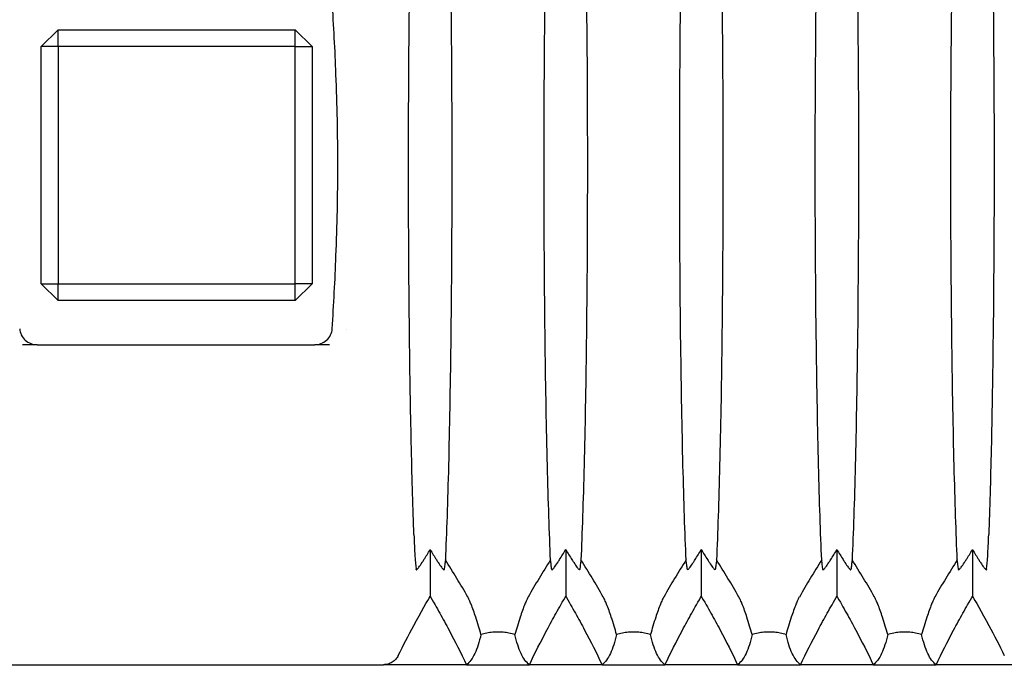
# Model space of a CAD drawing. Header units: millimetres. Extents: x 399 to 6076, y -1991 to 1602.
# Tile 257 of 324: x 5305 to 5334, y -229 to -210. Entities that reach past the tile are written whole.
import ezdxf

# ---------------------------------------------------------------- set-up
doc = ezdxf.new("R2010")
doc.units = ezdxf.units.MM
doc.layers.add('AM_5', color=3, linetype='Continuous', lineweight=25)
doc.layers.add('可見 (ISO)', color=7, linetype='Continuous', lineweight=25)
doc.styles.add('尺寸標註', font='romans.shx', dxfattribs={"bigfont": 'CHINESET.SHX'})
doc.dimstyles.new('CNS1$0', dxfattribs={"dimtxt": 2.5, "dimasz": 2.5, "dimexe": 1, "dimexo": 1, "dimgap": 1.5, "dimtad": 1, "dimtoh": 1, "dimdec": 1, "dimdsep": 46, "dimtxsty": '尺寸標註', "dimcen": 0, "dimclrd": 2, "dimclre": 2, "dimclrt": 1, "dimadec": 0, "dimazin": 2, "dimtp": 0.1, "dimtm": 0.1, "dimtfac": 0.71, "dimtdec": 1, "dimtmove": 0, "dimatfit": 0, "dimfxl": 0, "dimlwd": 13, "dimlwe": 13, "dimarcsym": 0})

# ---------------------------------------------------------------- blocks, each defined once
blk = doc.blocks.new('*D422')
at = {"layer": 'AM_5', "color": 2, "lineweight": 13}
for p, q in [((5279.53, -215.504), (5279.53, -246.661)), ((5397.05, -233.004), (5397.05, -246.661)), ((5282.03, -245.661), (5394.55, -245.661))]:
    blk.add_line(p, q, dxfattribs=at)
at = {"layer": 'AM_5', "color": 2}
for points in [[(5282.03, -245.245), (5282.03, -246.078), (5279.53, -245.661)], [(5394.55, -245.245), (5394.55, -246.078), (5397.05, -245.661)]]:
    blk.add_solid(points, dxfattribs=at)
at = {"layer": 'Defpoints', "color": 0}
for p in [(5279.53, -214.504), (5397.05, -232.004), (5397.05, -245.661)]:
    blk.add_point(p, dxfattribs=at)
at = {"layer": 'AM_5', "color": 1, "insert": (5338.29, -242.911), "char_height": 2.5, "attachment_point": 5, "style": '尺寸標註'}
blk.add_mtext('117.5', dxfattribs=at)

msp = doc.modelspace()

# ---------------------------------------------------------------- linework, layer by layer
at = {"layer": '可見 (ISO)'}
for p, q in [((5306.002, -210.504), (5305.502, -211.004)), ((5306.002, -210.504), (5313.002, -210.504)), ((5306.002, -211.004), (5306.002, -210.504)), ((5313.502, -211.004), (5313.002, -210.504)), ((5313.002, -211.004), (5313.002, -210.504)), ((5305.502, -218.004), (5305.502, -211.004)), ((5306.002, -211.004), (5305.502, -211.004)), ((5313.002, -211.004), (5306.002, -211.004)), ((5306.002, -211.004), (5306.002, -218.004)), ((5313.002, -218.004), (5313.002, -211.004)), ((5313.002, -211.004), (5313.502, -211.004)), ((5313.502, -211.004), (5313.502, -218.004)), ((5305.502, -218.004), (5306.002, -218.504)), ((5305.502, -218.004), (5306.002, -218.004)), ((5306.002, -218.004), (5313.002, -218.004)), ((5306.002, -218.504), (5306.002, -218.004)), ((5313.002, -218.504), (5313.502, -218.004)), ((5313.502, -218.004), (5313.002, -218.004)), ((5313.002, -218.504), (5313.002, -218.004)), ((5313.002, -218.504), (5306.002, -218.504)), ((5314.502, -219.346), (5314.502, -219.346)), ((5305.386, -219.804), (5304.949, -219.804)), ((5305.386, -219.804), (5313.574, -219.804)), ((5314.011, -219.804), (5313.574, -219.804)), ((5316.45, -225.504), (5316.45, -225.504)), ((5333.51, -225.504), (5333.51, -225.504)), ((5316.98, -225.856), (5316.98, -227.236)), ((5320.98, -225.856), (5320.98, -227.236)), ((5324.98, -225.856), (5324.98, -227.236)), ((5328.98, -225.856), (5328.98, -227.236)), ((5332.98, -225.856), (5332.98, -227.236)), ((5303.36, -229.254), (5315.601, -229.254)), ((5318.052, -229.254), (5315.601, -229.254)), ((5318.052, -229.254), (5319.908, -229.254)), ((5322.052, -229.254), (5319.908, -229.254)), ((5322.052, -229.254), (5323.908, -229.254)), ((5326.052, -229.254), (5323.908, -229.254)), ((5326.052, -229.254), (5327.908, -229.254)), ((5330.052, -229.254), (5327.908, -229.254)), ((5330.052, -229.254), (5331.908, -229.254)), ((5334.36, -229.254), (5331.908, -229.254))]:
    msp.add_line(p, q, dxfattribs=at)
for centre, major_axis, start_param, end_param in [((5295.766, -238.214), (24.612, 4.722), 0.293741, 0.349549), ((5342.195, -238.214), (-24.612, 4.722), 5.933636, 5.989445), ((5299.766, -238.214), (24.612, 4.722), 0.293741, 0.349549), ((5346.195, -238.214), (-24.612, 4.722), 5.933636, 5.989445), ((5303.766, -238.214), (24.612, 4.722), 0.293741, 0.349549), ((5350.195, -238.214), (-24.612, 4.722), 5.933636, 5.989445), ((5307.766, -238.214), (24.612, 4.722), 0.293741, 0.349549), ((5354.195, -238.214), (-24.612, 4.722), 5.933636, 5.989445)]:
    msp.add_ellipse(centre, major_axis=major_axis, ratio=0.903498, start_param=start_param, end_param=end_param, dxfattribs=at)
for points, knots in [([(5317.428, -202.848), (5317.463, -203.634), (5317.494, -204.574), (5317.548, -206.715), (5317.57, -207.911), (5317.607, -210.876), (5317.618, -212.684), (5317.618, -216.309), (5317.607, -218.118), (5317.57, -221.087), (5317.548, -222.285), (5317.495, -224.432), (5317.463, -225.374), (5317.428, -226.161)], [0.000001, 0.000001, 0.000001, 0.000001, 0.408065, 0.408065, 0.818786, 0.818786, 1.357583, 1.357583, 1.896436, 1.896436, 2.308017, 2.308017, 2.716908, 2.716908, 2.716908, 2.716908]), ([(5320.532, -226.161), (5320.497, -225.375), (5320.466, -224.435), (5320.413, -222.294), (5320.391, -221.098), (5320.353, -218.133), (5320.342, -216.325), (5320.342, -212.7), (5320.353, -210.891), (5320.39, -207.922), (5320.412, -206.724), (5320.466, -204.577), (5320.497, -203.635), (5320.532, -202.848)], [0.000001, 0.000001, 0.000001, 0.000001, 0.408065, 0.408065, 0.818786, 0.818786, 1.357583, 1.357583, 1.896436, 1.896436, 2.308017, 2.308017, 2.716908, 2.716908, 2.716908, 2.716908]), ([(5321.428, -202.848), (5321.463, -203.634), (5321.494, -204.574), (5321.548, -206.715), (5321.57, -207.911), (5321.607, -210.876), (5321.618, -212.684), (5321.618, -216.309), (5321.607, -218.118), (5321.57, -221.087), (5321.548, -222.285), (5321.495, -224.432), (5321.463, -225.374), (5321.428, -226.161)], [0.000001, 0.000001, 0.000001, 0.000001, 0.408065, 0.408065, 0.818786, 0.818786, 1.357583, 1.357583, 1.896436, 1.896436, 2.308017, 2.308017, 2.716908, 2.716908, 2.716908, 2.716908]), ([(5324.532, -226.161), (5324.497, -225.375), (5324.466, -224.435), (5324.413, -222.294), (5324.391, -221.098), (5324.353, -218.133), (5324.342, -216.325), (5324.342, -212.7), (5324.353, -210.891), (5324.39, -207.922), (5324.412, -206.724), (5324.466, -204.577), (5324.497, -203.635), (5324.532, -202.848)], [0.000001, 0.000001, 0.000001, 0.000001, 0.408065, 0.408065, 0.818786, 0.818786, 1.357583, 1.357583, 1.896436, 1.896436, 2.308017, 2.308017, 2.716908, 2.716908, 2.716908, 2.716908]), ([(5325.428, -202.848), (5325.463, -203.634), (5325.494, -204.574), (5325.548, -206.715), (5325.57, -207.911), (5325.607, -210.876), (5325.618, -212.684), (5325.618, -216.309), (5325.607, -218.118), (5325.57, -221.087), (5325.548, -222.285), (5325.495, -224.432), (5325.463, -225.374), (5325.428, -226.161)], [0.000001, 0.000001, 0.000001, 0.000001, 0.408065, 0.408065, 0.818786, 0.818786, 1.357583, 1.357583, 1.896436, 1.896436, 2.308017, 2.308017, 2.716908, 2.716908, 2.716908, 2.716908]), ([(5328.532, -226.161), (5328.497, -225.375), (5328.466, -224.435), (5328.413, -222.294), (5328.391, -221.098), (5328.353, -218.133), (5328.342, -216.325), (5328.342, -212.7), (5328.353, -210.891), (5328.39, -207.922), (5328.412, -206.724), (5328.466, -204.577), (5328.497, -203.635), (5328.532, -202.848)], [0.000001, 0.000001, 0.000001, 0.000001, 0.408065, 0.408065, 0.818786, 0.818786, 1.357583, 1.357583, 1.896436, 1.896436, 2.308017, 2.308017, 2.716908, 2.716908, 2.716908, 2.716908]), ([(5329.428, -202.848), (5329.463, -203.634), (5329.494, -204.574), (5329.548, -206.715), (5329.57, -207.911), (5329.607, -210.876), (5329.618, -212.684), (5329.618, -216.309), (5329.607, -218.118), (5329.57, -221.087), (5329.548, -222.285), (5329.495, -224.432), (5329.463, -225.374), (5329.428, -226.161)], [0.000001, 0.000001, 0.000001, 0.000001, 0.408065, 0.408065, 0.818786, 0.818786, 1.357583, 1.357583, 1.896436, 1.896436, 2.308017, 2.308017, 2.716908, 2.716908, 2.716908, 2.716908]), ([(5332.532, -226.161), (5332.497, -225.375), (5332.466, -224.435), (5332.413, -222.294), (5332.391, -221.098), (5332.353, -218.133), (5332.342, -216.325), (5332.342, -212.7), (5332.353, -210.891), (5332.39, -207.922), (5332.412, -206.724), (5332.466, -204.577), (5332.497, -203.635), (5332.532, -202.848)], [0.000001, 0.000001, 0.000001, 0.000001, 0.408065, 0.408065, 0.818786, 0.818786, 1.357583, 1.357583, 1.896436, 1.896436, 2.308017, 2.308017, 2.716908, 2.716908, 2.716908, 2.716908]), ([(5316.501, -225.41), (5316.474, -224.663), (5316.449, -223.811), (5316.406, -221.929), (5316.388, -220.903), (5316.353, -218.132), (5316.342, -216.324), (5316.342, -212.699), (5316.353, -210.89), (5316.388, -208.116), (5316.406, -207.088), (5316.449, -205.201), (5316.474, -204.348), (5316.501, -203.599)], [0.000001, 0.000001, 0.000001, 0.000001, 0.347263, 0.347263, 0.696748, 0.696748, 1.236931, 1.236931, 1.777162, 1.777162, 2.127375, 2.127375, 2.47533, 2.47533, 2.47533, 2.47533]), ([(5333.459, -203.599), (5333.487, -204.346), (5333.512, -205.198), (5333.554, -207.08), (5333.572, -208.106), (5333.607, -210.877), (5333.618, -212.685), (5333.618, -216.31), (5333.607, -218.119), (5333.572, -220.893), (5333.555, -221.921), (5333.512, -223.808), (5333.487, -224.661), (5333.459, -225.41)], [0.000001, 0.000001, 0.000001, 0.000001, 0.347263, 0.347263, 0.696748, 0.696748, 1.236931, 1.236931, 1.777162, 1.777162, 2.127375, 2.127375, 2.47533, 2.47533, 2.47533, 2.47533]), ([(5314.09, -219.335), (5314.136, -218.617), (5314.174, -217.904), (5314.237, -216.288), (5314.255, -215.402), (5314.255, -213.607), (5314.237, -212.721), (5314.174, -211.105), (5314.136, -210.392), (5314.09, -209.674)], [0.000001, 0.000001, 0.000001, 0.000001, 0.2159117, 0.2159117, 0.4853276, 0.4853276, 0.7547435, 0.7547435, 0.9706542, 0.9706542, 0.9706542, 0.9706542]), ([(5304.87, -219.335), (5304.874, -219.398), (5304.89, -219.459), (5304.946, -219.575), (5304.986, -219.628), (5305.084, -219.715), (5305.141, -219.749), (5305.262, -219.794), (5305.324, -219.804), (5305.386, -219.804)], [-0.07705692, -0.07705692, -0.07705692, -0.07705692, -0.05816651, -0.05816651, -0.03850763, -0.03850763, -0.01871181, -0.01871181, 0, 0, 0, 0]), ([(5313.574, -219.804), (5313.637, -219.804), (5313.699, -219.794), (5313.819, -219.75), (5313.876, -219.715), (5313.974, -219.628), (5314.014, -219.575), (5314.07, -219.46), (5314.086, -219.398), (5314.09, -219.335)], [-0.07695637, -0.07695637, -0.07695637, -0.07695637, -0.05829865, -0.05829865, -0.03852871, -0.03852871, -0.01889336, -0.01889336, 0, 0, 0, 0]), ([(5316.501, -225.41), (5316.511, -225.654), (5316.52, -225.863), (5316.542, -226.203), (5316.553, -226.33), (5316.564, -226.421)], [0, 0, 0, 0, 0.1138928, 0.1138928, 0.2273372, 0.2273372, 0.2273372, 0.2273372]), ([(5333.396, -226.421), (5333.407, -226.331), (5333.419, -226.203), (5333.44, -225.864), (5333.45, -225.655), (5333.459, -225.41)], [0, 0, 0, 0, 0.1132402, 0.1132402, 0.2273799, 0.2273799, 0.2273799, 0.2273799]), ([(5316.568, -226.446), (5316.568, -226.452), (5316.571, -226.454), (5316.582, -226.45), (5316.589, -226.444), (5316.613, -226.419), (5316.63, -226.397), (5316.675, -226.336), (5316.707, -226.29), (5316.76, -226.209), (5316.779, -226.18), (5316.857, -226.058), (5316.92, -225.955), (5316.98, -225.856)], [-0.1004113, -0.1004113, -0.1004113, -0.1004113, -0.0910518, -0.0910518, -0.0813066, -0.0813066, -0.0662747, -0.0662747, -0.0452497, -0.0452497, -0.0347369, -0.0347369, -0.000001, -0.000001, -0.000001, -0.000001]), ([(5316.98, -225.856), (5317.04, -225.955), (5317.104, -226.058), (5317.182, -226.181), (5317.2, -226.209), (5317.254, -226.291), (5317.285, -226.336), (5317.33, -226.397), (5317.348, -226.419), (5317.371, -226.444), (5317.379, -226.45), (5317.389, -226.454), (5317.392, -226.452), (5317.393, -226.446)], [-0.08024384, -0.08024384, -0.08024384, -0.08024384, -0.05244875, -0.05244875, -0.04403813, -0.04403813, -0.02725332, -0.02725332, -0.01524627, -0.01524627, -0.00747113, -0.00747113, -0.000001, -0.000001, -0.000001, -0.000001]), ([(5320.568, -226.446), (5320.568, -226.452), (5320.571, -226.454), (5320.582, -226.45), (5320.589, -226.444), (5320.613, -226.419), (5320.63, -226.397), (5320.675, -226.336), (5320.707, -226.29), (5320.76, -226.209), (5320.779, -226.18), (5320.857, -226.058), (5320.92, -225.955), (5320.98, -225.856)], [-0.1004113, -0.1004113, -0.1004113, -0.1004113, -0.0910518, -0.0910518, -0.0813066, -0.0813066, -0.0662747, -0.0662747, -0.0452497, -0.0452497, -0.0347369, -0.0347369, -0.000001, -0.000001, -0.000001, -0.000001]), ([(5320.98, -225.856), (5321.04, -225.955), (5321.104, -226.058), (5321.182, -226.181), (5321.2, -226.209), (5321.254, -226.291), (5321.285, -226.336), (5321.33, -226.397), (5321.348, -226.419), (5321.371, -226.444), (5321.379, -226.45), (5321.389, -226.454), (5321.392, -226.452), (5321.393, -226.446)], [-0.08024384, -0.08024384, -0.08024384, -0.08024384, -0.05244875, -0.05244875, -0.04403813, -0.04403813, -0.02725332, -0.02725332, -0.01524627, -0.01524627, -0.00747113, -0.00747113, -0.000001, -0.000001, -0.000001, -0.000001]), ([(5324.568, -226.446), (5324.568, -226.452), (5324.571, -226.454), (5324.582, -226.45), (5324.589, -226.444), (5324.613, -226.419), (5324.63, -226.397), (5324.675, -226.336), (5324.707, -226.29), (5324.76, -226.209), (5324.779, -226.18), (5324.857, -226.058), (5324.92, -225.955), (5324.98, -225.856)], [-0.1004113, -0.1004113, -0.1004113, -0.1004113, -0.0910518, -0.0910518, -0.0813066, -0.0813066, -0.0662747, -0.0662747, -0.0452497, -0.0452497, -0.0347369, -0.0347369, -0.000001, -0.000001, -0.000001, -0.000001]), ([(5324.98, -225.856), (5325.04, -225.955), (5325.104, -226.058), (5325.182, -226.181), (5325.2, -226.209), (5325.254, -226.291), (5325.285, -226.336), (5325.33, -226.397), (5325.348, -226.419), (5325.371, -226.444), (5325.379, -226.45), (5325.389, -226.454), (5325.392, -226.452), (5325.393, -226.446)], [-0.08024384, -0.08024384, -0.08024384, -0.08024384, -0.05244875, -0.05244875, -0.04403813, -0.04403813, -0.02725332, -0.02725332, -0.01524627, -0.01524627, -0.00747113, -0.00747113, -0.000001, -0.000001, -0.000001, -0.000001]), ([(5328.568, -226.446), (5328.568, -226.452), (5328.571, -226.454), (5328.582, -226.45), (5328.589, -226.444), (5328.613, -226.419), (5328.63, -226.397), (5328.675, -226.336), (5328.707, -226.29), (5328.76, -226.209), (5328.779, -226.18), (5328.857, -226.058), (5328.92, -225.955), (5328.98, -225.856)], [-0.1004113, -0.1004113, -0.1004113, -0.1004113, -0.0910518, -0.0910518, -0.0813066, -0.0813066, -0.0662747, -0.0662747, -0.0452497, -0.0452497, -0.0347369, -0.0347369, -0.000001, -0.000001, -0.000001, -0.000001]), ([(5328.98, -225.856), (5329.04, -225.955), (5329.104, -226.058), (5329.182, -226.181), (5329.2, -226.209), (5329.254, -226.291), (5329.285, -226.336), (5329.33, -226.397), (5329.348, -226.419), (5329.371, -226.444), (5329.379, -226.45), (5329.389, -226.454), (5329.392, -226.452), (5329.393, -226.446)], [-0.08024384, -0.08024384, -0.08024384, -0.08024384, -0.05244875, -0.05244875, -0.04403813, -0.04403813, -0.02725332, -0.02725332, -0.01524627, -0.01524627, -0.00747113, -0.00747113, -0.000001, -0.000001, -0.000001, -0.000001]), ([(5332.568, -226.446), (5332.568, -226.452), (5332.571, -226.454), (5332.582, -226.45), (5332.589, -226.444), (5332.613, -226.419), (5332.63, -226.397), (5332.675, -226.336), (5332.707, -226.29), (5332.76, -226.209), (5332.779, -226.18), (5332.857, -226.058), (5332.92, -225.955), (5332.98, -225.856)], [-0.1004113, -0.1004113, -0.1004113, -0.1004113, -0.0910518, -0.0910518, -0.0813066, -0.0813066, -0.0662747, -0.0662747, -0.0452497, -0.0452497, -0.0347369, -0.0347369, -0.000001, -0.000001, -0.000001, -0.000001]), ([(5332.98, -225.856), (5333.04, -225.955), (5333.104, -226.058), (5333.182, -226.181), (5333.2, -226.209), (5333.254, -226.291), (5333.285, -226.336), (5333.33, -226.397), (5333.348, -226.419), (5333.371, -226.444), (5333.379, -226.45), (5333.389, -226.454), (5333.392, -226.452), (5333.393, -226.446)], [-0.08024384, -0.08024384, -0.08024384, -0.08024384, -0.05244875, -0.05244875, -0.04403813, -0.04403813, -0.02725332, -0.02725332, -0.01524627, -0.01524627, -0.00747113, -0.00747113, -0.000001, -0.000001, -0.000001, -0.000001]), ([(5317.428, -226.161), (5317.422, -226.21), (5317.416, -226.258), (5317.405, -226.353), (5317.399, -226.399), (5317.393, -226.446)], [0.000001, 0.000001, 0.000001, 0.000001, 0.0583626, 0.0583626, 0.1171488, 0.1171488, 0.1171488, 0.1171488]), ([(5320.568, -226.446), (5320.562, -226.399), (5320.556, -226.353), (5320.544, -226.258), (5320.538, -226.21), (5320.532, -226.161)], [0.000001, 0.000001, 0.000001, 0.000001, 0.0584689, 0.0584689, 0.1165144, 0.1165144, 0.1165144, 0.1165144]), ([(5321.428, -226.161), (5321.422, -226.21), (5321.416, -226.258), (5321.405, -226.353), (5321.399, -226.399), (5321.393, -226.446)], [0.000001, 0.000001, 0.000001, 0.000001, 0.0583626, 0.0583626, 0.1171488, 0.1171488, 0.1171488, 0.1171488]), ([(5324.568, -226.446), (5324.562, -226.399), (5324.556, -226.353), (5324.544, -226.258), (5324.538, -226.21), (5324.532, -226.161)], [0.000001, 0.000001, 0.000001, 0.000001, 0.0584689, 0.0584689, 0.1165144, 0.1165144, 0.1165144, 0.1165144]), ([(5325.428, -226.161), (5325.422, -226.21), (5325.416, -226.258), (5325.405, -226.353), (5325.399, -226.399), (5325.393, -226.446)], [0.000001, 0.000001, 0.000001, 0.000001, 0.0583626, 0.0583626, 0.1171488, 0.1171488, 0.1171488, 0.1171488]), ([(5328.568, -226.446), (5328.562, -226.399), (5328.556, -226.353), (5328.544, -226.258), (5328.538, -226.21), (5328.532, -226.161)], [0.000001, 0.000001, 0.000001, 0.000001, 0.0584689, 0.0584689, 0.1165144, 0.1165144, 0.1165144, 0.1165144]), ([(5329.428, -226.161), (5329.422, -226.21), (5329.416, -226.258), (5329.405, -226.353), (5329.399, -226.399), (5329.393, -226.446)], [0.000001, 0.000001, 0.000001, 0.000001, 0.0583626, 0.0583626, 0.1171488, 0.1171488, 0.1171488, 0.1171488]), ([(5332.568, -226.446), (5332.562, -226.399), (5332.556, -226.353), (5332.544, -226.258), (5332.538, -226.21), (5332.532, -226.161)], [0.000001, 0.000001, 0.000001, 0.000001, 0.0584689, 0.0584689, 0.1165144, 0.1165144, 0.1165144, 0.1165144]), ([(5316.041, -228.981), (5316.187, -228.684), (5316.338, -228.39), (5316.708, -227.703), (5316.918, -227.342), (5316.98, -227.236)], [0.000001, 0.000001, 0.000001, 0.000001, 0.1003793, 0.1003793, 0.2370577, 0.2370577, 0.2370577, 0.2370577]), ([(5316.98, -227.236), (5316.99, -227.252), (5317.076, -227.4), (5317.17, -227.565), (5317.217, -227.648), (5317.357, -227.897), (5317.448, -228.065), (5317.716, -228.57), (5317.888, -228.911), (5318.052, -229.254)], [0.000001, 0.000001, 0.000001, 0.000001, 0.00576801, 0.00576801, 0.01151589, 0.01151589, 0.02303402, 0.02303402, 0.04608415, 0.04608415, 0.04608415, 0.04608415]), ([(5318.48, -228.359), (5318.435, -228.203), (5318.381, -228.024), (5318.281, -227.719), (5318.235, -227.587), (5318.171, -227.429), (5318.152, -227.385), (5318.125, -227.327), (5318.117, -227.31), (5318.102, -227.281), (5318.095, -227.267), (5318.088, -227.255)], [0.000001, 0.000001, 0.000001, 0.000001, 0.0714924, 0.0714924, 0.1277503, 0.1277503, 0.146606, 0.146606, 0.1538685, 0.1538685, 0.1602048, 0.1602048, 0.1602048, 0.1602048]), ([(5319.872, -227.255), (5319.865, -227.267), (5319.858, -227.281), (5319.843, -227.31), (5319.835, -227.327), (5319.808, -227.385), (5319.789, -227.43), (5319.726, -227.587), (5319.68, -227.719), (5319.579, -228.025), (5319.526, -228.203), (5319.48, -228.359)], [0, 0, 0, 0, 0.0047042, 0.0047042, 0.0100974, 0.0100974, 0.0241052, 0.0241052, 0.0657013, 0.0657013, 0.1178924, 0.1178924, 0.1178924, 0.1178924]), ([(5319.908, -229.254), (5320.073, -228.911), (5320.244, -228.57), (5320.513, -228.065), (5320.604, -227.897), (5320.743, -227.648), (5320.79, -227.565), (5320.885, -227.4), (5320.971, -227.252), (5320.98, -227.236)], [0.000001, 0.000001, 0.000001, 0.000001, 0.1158104, 0.1158104, 0.1736801, 0.1736801, 0.2025589, 0.2025589, 0.2315337, 0.2315337, 0.2315337, 0.2315337]), ([(5320.98, -227.236), (5320.99, -227.252), (5321.076, -227.4), (5321.17, -227.565), (5321.217, -227.648), (5321.357, -227.897), (5321.448, -228.065), (5321.716, -228.57), (5321.888, -228.911), (5322.052, -229.254)], [0.000001, 0.000001, 0.000001, 0.000001, 0.00576801, 0.00576801, 0.01151589, 0.01151589, 0.02303402, 0.02303402, 0.04608415, 0.04608415, 0.04608415, 0.04608415]), ([(5322.48, -228.359), (5322.435, -228.203), (5322.381, -228.024), (5322.281, -227.719), (5322.235, -227.587), (5322.171, -227.429), (5322.152, -227.385), (5322.125, -227.327), (5322.117, -227.31), (5322.102, -227.281), (5322.095, -227.267), (5322.088, -227.255)], [0.000001, 0.000001, 0.000001, 0.000001, 0.0714924, 0.0714924, 0.1277503, 0.1277503, 0.146606, 0.146606, 0.1538685, 0.1538685, 0.1602048, 0.1602048, 0.1602048, 0.1602048]), ([(5323.872, -227.255), (5323.865, -227.267), (5323.858, -227.281), (5323.843, -227.31), (5323.835, -227.327), (5323.808, -227.385), (5323.789, -227.43), (5323.726, -227.587), (5323.68, -227.719), (5323.579, -228.025), (5323.526, -228.203), (5323.48, -228.359)], [0, 0, 0, 0, 0.0047042, 0.0047042, 0.0100974, 0.0100974, 0.0241052, 0.0241052, 0.0657013, 0.0657013, 0.1178924, 0.1178924, 0.1178924, 0.1178924]), ([(5323.908, -229.254), (5324.073, -228.911), (5324.244, -228.57), (5324.513, -228.065), (5324.604, -227.897), (5324.743, -227.648), (5324.79, -227.565), (5324.885, -227.4), (5324.971, -227.252), (5324.98, -227.236)], [0.000001, 0.000001, 0.000001, 0.000001, 0.1158104, 0.1158104, 0.1736801, 0.1736801, 0.2025589, 0.2025589, 0.2315337, 0.2315337, 0.2315337, 0.2315337]), ([(5324.98, -227.236), (5324.99, -227.252), (5325.076, -227.4), (5325.17, -227.565), (5325.217, -227.648), (5325.357, -227.897), (5325.448, -228.065), (5325.716, -228.57), (5325.888, -228.911), (5326.052, -229.254)], [0.000001, 0.000001, 0.000001, 0.000001, 0.00576801, 0.00576801, 0.01151589, 0.01151589, 0.02303402, 0.02303402, 0.04608415, 0.04608415, 0.04608415, 0.04608415]), ([(5326.48, -228.359), (5326.435, -228.203), (5326.381, -228.024), (5326.281, -227.719), (5326.235, -227.587), (5326.171, -227.429), (5326.152, -227.385), (5326.125, -227.327), (5326.117, -227.31), (5326.102, -227.281), (5326.095, -227.267), (5326.088, -227.255)], [0.000001, 0.000001, 0.000001, 0.000001, 0.0714922, 0.0714922, 0.1278125, 0.1278125, 0.1466939, 0.1466939, 0.1539664, 0.1539664, 0.1603115, 0.1603115, 0.1603115, 0.1603115]), ([(5327.872, -227.255), (5327.865, -227.267), (5327.858, -227.281), (5327.843, -227.31), (5327.835, -227.327), (5327.808, -227.385), (5327.789, -227.43), (5327.726, -227.587), (5327.68, -227.719), (5327.579, -228.025), (5327.526, -228.203), (5327.48, -228.359)], [0, 0, 0, 0, 0.0047033, 0.0047033, 0.0100954, 0.0100954, 0.0241002, 0.0241002, 0.0656763, 0.0656763, 0.1177835, 0.1177835, 0.1177835, 0.1177835]), ([(5327.908, -229.254), (5328.073, -228.911), (5328.244, -228.57), (5328.513, -228.065), (5328.604, -227.897), (5328.743, -227.648), (5328.79, -227.565), (5328.885, -227.4), (5328.971, -227.252), (5328.98, -227.236)], [0.000001, 0.000001, 0.000001, 0.000001, 0.1158103, 0.1158103, 0.1736801, 0.1736801, 0.2025589, 0.2025589, 0.2315337, 0.2315337, 0.2315337, 0.2315337]), ([(5328.98, -227.236), (5328.99, -227.252), (5329.076, -227.4), (5329.17, -227.565), (5329.217, -227.648), (5329.357, -227.897), (5329.448, -228.065), (5329.716, -228.57), (5329.888, -228.911), (5330.052, -229.254)], [0.000001, 0.000001, 0.000001, 0.000001, 0.00576801, 0.00576801, 0.01151589, 0.01151589, 0.02303401, 0.02303401, 0.04608415, 0.04608415, 0.04608415, 0.04608415]), ([(5330.48, -228.359), (5330.435, -228.203), (5330.381, -228.024), (5330.281, -227.719), (5330.235, -227.587), (5330.171, -227.429), (5330.152, -227.385), (5330.125, -227.327), (5330.117, -227.31), (5330.102, -227.281), (5330.095, -227.267), (5330.088, -227.255)], [0.000001, 0.000001, 0.000001, 0.000001, 0.0714922, 0.0714922, 0.1278125, 0.1278125, 0.1466939, 0.1466939, 0.1539664, 0.1539664, 0.1603115, 0.1603115, 0.1603115, 0.1603115]), ([(5331.872, -227.255), (5331.865, -227.267), (5331.858, -227.281), (5331.843, -227.31), (5331.835, -227.327), (5331.808, -227.385), (5331.789, -227.43), (5331.726, -227.587), (5331.68, -227.719), (5331.579, -228.025), (5331.526, -228.203), (5331.48, -228.359)], [0, 0, 0, 0, 0.0047033, 0.0047033, 0.0100954, 0.0100954, 0.0241002, 0.0241002, 0.0656763, 0.0656763, 0.1177835, 0.1177835, 0.1177835, 0.1177835]), ([(5331.908, -229.254), (5332.073, -228.911), (5332.244, -228.57), (5332.513, -228.065), (5332.604, -227.897), (5332.743, -227.648), (5332.79, -227.565), (5332.885, -227.4), (5332.971, -227.252), (5332.98, -227.236)], [0.000001, 0.000001, 0.000001, 0.000001, 0.1158103, 0.1158103, 0.1736801, 0.1736801, 0.2025589, 0.2025589, 0.2315337, 0.2315337, 0.2315337, 0.2315337]), ([(5332.98, -227.236), (5333.042, -227.342), (5333.252, -227.703), (5333.622, -228.39), (5333.774, -228.684), (5333.919, -228.981)], [0.000001, 0.000001, 0.000001, 0.000001, 0.0373403, 0.0373403, 0.06476276, 0.06476276, 0.06476276, 0.06476276]), ([(5319.48, -228.359), (5319.429, -228.345), (5319.37, -228.331), (5319.253, -228.31), (5319.196, -228.303), (5319.085, -228.294), (5319.033, -228.292), (5318.926, -228.292), (5318.875, -228.294), (5318.763, -228.303), (5318.707, -228.31), (5318.589, -228.331), (5318.531, -228.345), (5318.48, -228.359)], [-0.1247327, -0.1247327, -0.1247327, -0.1247327, -0.0982902, -0.0982902, -0.0783586, -0.0783586, -0.0623217, -0.0623217, -0.0462805, -0.0462805, -0.0263058, -0.0263058, -0.000001, -0.000001, -0.000001, -0.000001]), ([(5323.48, -228.359), (5323.429, -228.345), (5323.37, -228.331), (5323.253, -228.31), (5323.196, -228.303), (5323.085, -228.294), (5323.033, -228.292), (5322.926, -228.292), (5322.875, -228.294), (5322.763, -228.303), (5322.707, -228.31), (5322.589, -228.331), (5322.531, -228.345), (5322.48, -228.359)], [-0.1247327, -0.1247327, -0.1247327, -0.1247327, -0.0982902, -0.0982902, -0.0783586, -0.0783586, -0.0623217, -0.0623217, -0.0462805, -0.0462805, -0.0263058, -0.0263058, -0.000001, -0.000001, -0.000001, -0.000001]), ([(5327.48, -228.359), (5327.429, -228.345), (5327.37, -228.331), (5327.253, -228.31), (5327.196, -228.303), (5327.085, -228.294), (5327.033, -228.292), (5326.926, -228.292), (5326.875, -228.294), (5326.763, -228.303), (5326.707, -228.31), (5326.589, -228.331), (5326.531, -228.345), (5326.48, -228.359)], [-0.1247328, -0.1247328, -0.1247328, -0.1247328, -0.0982905, -0.0982905, -0.0783586, -0.0783586, -0.0623217, -0.0623217, -0.0462805, -0.0462805, -0.0263056, -0.0263056, -0.000001, -0.000001, -0.000001, -0.000001]), ([(5331.48, -228.359), (5331.429, -228.345), (5331.37, -228.331), (5331.253, -228.31), (5331.196, -228.303), (5331.085, -228.294), (5331.033, -228.292), (5330.926, -228.292), (5330.875, -228.294), (5330.763, -228.303), (5330.707, -228.31), (5330.589, -228.331), (5330.531, -228.345), (5330.48, -228.359)], [-0.1247328, -0.1247328, -0.1247328, -0.1247328, -0.0982905, -0.0982905, -0.0783586, -0.0783586, -0.0623217, -0.0623217, -0.0462805, -0.0462805, -0.0263056, -0.0263056, -0.000001, -0.000001, -0.000001, -0.000001]), ([(5318.48, -228.359), (5318.43, -228.585), (5318.37, -228.773), (5318.228, -229.072), (5318.147, -229.183), (5318.052, -229.254)], [0.000001, 0.000001, 0.000001, 0.000001, 0.3426188, 0.3426188, 0.6852542, 0.6852542, 0.6852542, 0.6852542]), ([(5319.908, -229.254), (5319.814, -229.183), (5319.732, -229.072), (5319.59, -228.773), (5319.53, -228.585), (5319.48, -228.359)], [0.000001, 0.000001, 0.000001, 0.000001, 0.3426565, 0.3426565, 0.6852179, 0.6852179, 0.6852179, 0.6852179]), ([(5322.48, -228.359), (5322.43, -228.585), (5322.37, -228.773), (5322.228, -229.072), (5322.147, -229.183), (5322.052, -229.254)], [0.000001, 0.000001, 0.000001, 0.000001, 0.3426188, 0.3426188, 0.6852542, 0.6852542, 0.6852542, 0.6852542]), ([(5323.908, -229.254), (5323.814, -229.183), (5323.732, -229.072), (5323.59, -228.773), (5323.53, -228.585), (5323.48, -228.359)], [0.000001, 0.000001, 0.000001, 0.000001, 0.3426565, 0.3426565, 0.6852179, 0.6852179, 0.6852179, 0.6852179]), ([(5326.48, -228.359), (5326.43, -228.585), (5326.37, -228.773), (5326.228, -229.072), (5326.147, -229.183), (5326.052, -229.254)], [0.000001, 0.000001, 0.000001, 0.000001, 0.3426188, 0.3426188, 0.6852542, 0.6852542, 0.6852542, 0.6852542]), ([(5327.908, -229.254), (5327.814, -229.183), (5327.732, -229.072), (5327.59, -228.773), (5327.53, -228.585), (5327.48, -228.359)], [0.000001, 0.000001, 0.000001, 0.000001, 0.3426564, 0.3426564, 0.6852179, 0.6852179, 0.6852179, 0.6852179]), ([(5330.48, -228.359), (5330.43, -228.585), (5330.37, -228.773), (5330.228, -229.072), (5330.147, -229.183), (5330.052, -229.254)], [0.000001, 0.000001, 0.000001, 0.000001, 0.3426188, 0.3426188, 0.6852542, 0.6852542, 0.6852542, 0.6852542]), ([(5331.908, -229.254), (5331.814, -229.183), (5331.732, -229.072), (5331.59, -228.773), (5331.53, -228.585), (5331.48, -228.359)], [0.000001, 0.000001, 0.000001, 0.000001, 0.3426564, 0.3426564, 0.6852179, 0.6852179, 0.6852179, 0.6852179]), ([(5316.041, -228.981), (5316.021, -229.021), (5315.996, -229.058), (5315.936, -229.126), (5315.9, -229.155), (5315.822, -229.205), (5315.779, -229.224), (5315.691, -229.248), (5315.646, -229.254), (5315.601, -229.254)], [0, 0, 0, 0, 0.0135204, 0.0135204, 0.02746573, 0.02746573, 0.04149223, 0.04149223, 0.05500717, 0.05500717, 0.05500717, 0.05500717])]:
    msp.add_open_spline(points, degree=3, knots=knots, dxfattribs=at)
for points in [[(5316.568, -226.446), (5316.567, -226.437), (5316.565, -226.429), (5316.564, -226.421)], [(5333.396, -226.421), (5333.395, -226.429), (5333.394, -226.437), (5333.393, -226.446)]]:
    msp.add_open_spline(points, degree=3, dxfattribs=at)

# ---------------------------------------------------------------- dimensions: what is measured, and where the dimension line sits
at = {"layer": 'AM_5'}
dim = msp.add_linear_dim(base=(5397.05, -245.661), p1=(5279.53, -214.504), p2=(5397.05, -232.004), dimstyle='CNS1$0', override={"dimfxl": 4, "dimarcsym": 1}, dxfattribs=at)
dim.commit()
dim.dimension.update_dxf_attribs({"geometry": '*D422', "text_midpoint": (5338.29, -242.911)})

doc.saveas('drawing.dxf')
